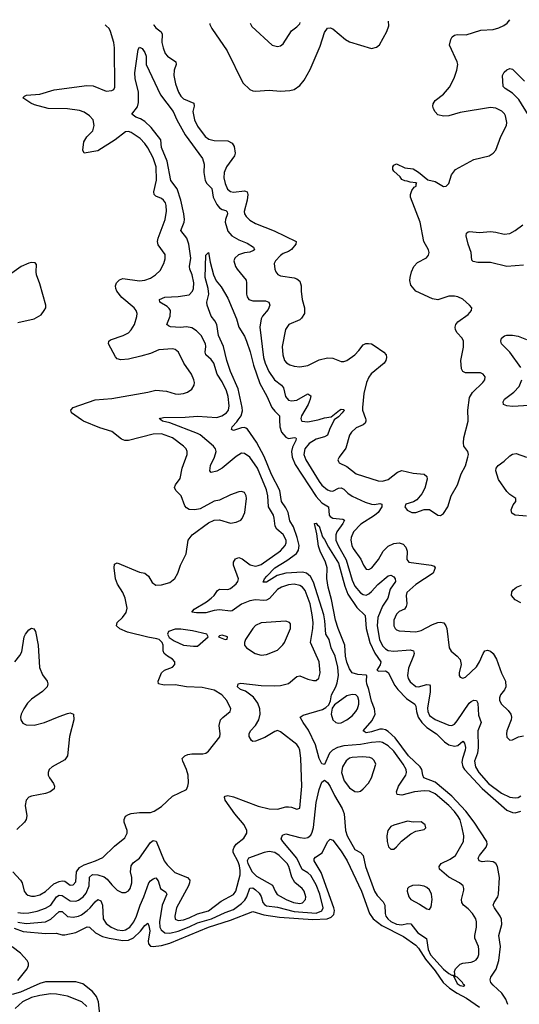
# Model space of a CAD drawing. Header units: inches. Extents: x 1771504 to 1971212, y 471788 to 643615.
# Tile 444 of 587: x 1835224 to 1838839, y 635773 to 642894. Entities that reach past the tile are written whole.
import ezdxf

# ---------------------------------------------------------------- set-up
doc = ezdxf.new("R2010")
doc.units = ezdxf.units.IN
doc.header["$MEASUREMENT"] = 0
doc.layers.add('B8633', color=7, linetype='Continuous')
doc.layers.add('B8634', color=7, linetype='Continuous')

msp = doc.modelspace()

# ---------------------------------------------------------------- linework, layer by layer
at = {"layer": 'B8633', "color": 5}
msp.add_line((1837500.3, 640000, 360), (1837500.1, 639999.9, 360), dxfattribs=at)
for points, elevation in [([(1835175, 636730), (1835230.8, 636670.8), (1835241.2, 636650), (1835257.2, 636590), (1835270, 636571.7), (1835282.6, 636562.6), (1835310, 636554.7), (1835330, 636554.3), (1835370, 636565.5), (1835410, 636587.4), (1835470, 636643.6), (1835510, 636661.6), (1835530, 636665.1), (1835550, 636662), (1835590, 636634.7), (1835610, 636636.1), (1835630, 636658), (1835634.5, 636730), (1835657.7, 636762.3), (1835690, 636781.2), (1835772.8, 636810), (1835824.5, 636835.5), (1835910, 636916.2), (1835983.9, 636976.1), (1836001.5, 637010), (1836000.9, 637030), (1835980.8, 637090), (1835980.6, 637110), (1835990, 637132.6), (1836010, 637146.5), (1836030, 637152.4), (1836090, 637159.2), (1836170, 637160.9), (1836197.6, 637170), (1836250, 637202.8), (1836330, 637277.4), (1836430, 637326), (1836440.9, 637350), (1836444.5, 637375.5), (1836442.6, 637430), (1836431.9, 637470), (1836404, 637530), (1836400.7, 637550), (1836418, 637570), (1836441.2, 637578.8), (1836470, 637583.6), (1836550, 637583.6), (1836570.9, 637589.1), (1836590, 637603), (1836672, 637708), (1836674.5, 637730), (1836667.1, 637790), (1836678, 637830), (1836692.8, 637847.2), (1836747.6, 637890), (1836752.8, 637910), (1836723.1, 637970), (1836687.3, 638010), (1836630, 638045.3), (1836543.9, 638063.9), (1836430, 638069), (1836350, 638082.2), (1836270, 638081.1), (1836229.2, 638090), (1836227, 638110), (1836250, 638170.7), (1836271.2, 638188.8), (1836330, 638210.6), (1836347, 638230), (1836347, 638250), (1836330, 638269.4), (1836293.2, 638290), (1836269.5, 638310), (1836262, 638330), (1836262, 638370), (1836256, 638390), (1836233.2, 638410), (1836216.4, 638416.4), (1836150, 638427.2), (1836003.3, 638463.3), (1835947.6, 638487.6), (1835924.5, 638510), (1835930, 638534.8), (1835966.6, 638570), (1835994.7, 638605.3), (1836002.4, 638637.6), (1835987.3, 638710), (1835969.7, 638750), (1835931.7, 638811.7), (1835916.4, 638850), (1835907.3, 638930), (1835910, 638956), (1835930, 638966), (1836090, 638898.3), (1836130, 638892), (1836155.8, 638870), (1836182.6, 638822.6), (1836210, 638805.3), (1836250, 638806), (1836310, 638824.2), (1836346.8, 638853.2), (1836368.4, 638890), (1836387.6, 638950), (1836428.5, 639030), (1836442.7, 639130), (1836470.7, 639169.3), (1836590, 639255.8), (1836630, 639274), (1836670, 639275.8), (1836750, 639253.4), (1836790, 639258.9), (1836824.6, 639275.4), (1836833.9, 639286.1), (1836852.3, 639330), (1836865.4, 639430), (1836863, 639450), (1836850, 639474), (1836830, 639481.6), (1836810, 639478.7), (1836750, 639457.4), (1836670, 639418.7), (1836630, 639411.2), (1836530, 639356.4), (1836490, 639349.8), (1836450, 639352.1), (1836430, 639364), (1836418.8, 639378.8), (1836391.3, 639451.3), (1836352.6, 639490), (1836344.2, 639510), (1836350.9, 639530), (1836384.8, 639575.2), (1836399.4, 639650), (1836435.3, 639750), (1836435.6, 639770), (1836428.4, 639790), (1836408.4, 639810), (1836329.3, 639869.3), (1836250, 639899), (1836190, 639896.2), (1836010.1, 639849.9), (1835985.1, 639850), (1835960.8, 639860.8), (1835890, 639914.5), (1835803.2, 639943.2), (1835684.4, 639990), (1835670, 640000)], 380), ([(1835210, 636436.6), (1835250, 636430.6), (1835290, 636433.5), (1835350, 636446.5), (1835410, 636467.7), (1835450, 636488.7), (1835489.7, 636550.3), (1835510, 636562.2), (1835530, 636558.8), (1835590, 636520.9), (1835630, 636518.1), (1835650, 636524.8), (1835684.3, 636550), (1835703.8, 636576.2), (1835725.4, 636630), (1835728.4, 636691.6), (1835750, 636710.6), (1835790, 636709.6), (1835834.7, 636694.7), (1835857.2, 636677.2), (1835890, 636636.9), (1835930, 636598.3), (1835961.8, 636581.8), (1835990, 636582), (1836010, 636593.7), (1836023.1, 636610), (1836036.2, 636650), (1836035.2, 636690), (1836026.6, 636730), (1836030, 636774.4), (1836045.2, 636794.8), (1836091.1, 636828.9), (1836170, 636942.8), (1836190, 636957.3), (1836211.7, 636951.7), (1836269.5, 636810), (1836290, 636780.7), (1836346.3, 636726.3), (1836437, 636690), (1836453.8, 636670), (1836452.7, 636650), (1836445.4, 636630), (1836358.8, 636470), (1836345.5, 636410), (1836349.5, 636389.5), (1836370, 636379.8), (1836410, 636383.7), (1836450, 636397), (1836510, 636427.4), (1836590, 636447.7), (1836681.5, 636518.5), (1836770, 636567.2), (1836788.3, 636590), (1836819.2, 636710), (1836820.3, 636740.3), (1836814.8, 636774.8), (1836804.1, 636804.1), (1836769.7, 636870), (1836769.6, 636890), (1836775.6, 636910), (1836789.6, 636930), (1836845.6, 636974.4), (1836867.7, 637010), (1836867.1, 637030), (1836847.6, 637070), (1836780.7, 637150), (1836709.8, 637250), (1836706, 637270), (1836710, 637277.3), (1836730, 637282), (1836770, 637273.6), (1836950, 637205.8), (1837030, 637187.6), (1837090, 637184.5), (1837150, 637201.2), (1837170, 637202), (1837190, 637198.9), (1837230, 637183), (1837250, 637191), (1837265.9, 637350), (1837257.7, 637550), (1837250.4, 637610), (1837243.7, 637630), (1837230, 637652.1), (1837110, 637743.6), (1837090, 637753), (1837070, 637746.6), (1836996.8, 637703.2), (1836930, 637674.7), (1836910, 637673.3), (1836900.8, 637680.8), (1836884.8, 637710), (1836884, 637730), (1836895.1, 637750), (1836930.5, 637789.5), (1836953.5, 637830), (1836964.8, 637870), (1836962.5, 637910), (1836947.9, 637950), (1836915.2, 637995.2), (1836856.9, 638036.9), (1836822.4, 638050), (1836799.7, 638070), (1836803.7, 638090), (1836825.1, 638094.9), (1836970, 638079), (1837070, 638075.5), (1837110, 638079.1), (1837170, 638093.4), (1837230, 638144.4), (1837250, 638148.4), (1837310, 638123.1), (1837350, 638114.4), (1837370, 638115.5), (1837388.1, 638131.9), (1837398.3, 638170), (1837390, 638249), (1837327.3, 638390), (1837346.1, 638490), (1837346.9, 638533.1), (1837340.9, 638590), (1837325.3, 638670), (1837290, 638765.1), (1837270, 638790.7), (1837250, 638801.4), (1837210, 638810.5), (1837170, 638807.6), (1837118.7, 638790), (1837090, 638773.6), (1837031.4, 638708.6), (1837010, 638695.4), (1836990, 638692.9), (1836930, 638698.2), (1836890, 638691.8), (1836830, 638667.7), (1836762.1, 638617.9), (1836750, 638615.5), (1836670, 638625.8), (1836630, 638621.3), (1836570, 638603.8), (1836503.7, 638603.7), (1836469.2, 638610), (1836487, 638630), (1836576.3, 638683.7), (1836610.4, 638709.6), (1836631.9, 638730), (1836654.1, 638765.9), (1836670, 638774.3), (1836730, 638772.9), (1836750, 638780.6), (1836790, 638815), (1836801.3, 638830), (1836807.6, 638850), (1836770.7, 638950), (1836769.8, 638970.2), (1836785, 638995), (1836810, 639003.9), (1836834, 638994), (1836891.9, 638951.9), (1836930, 638942.6), (1836950, 638945.3), (1836970, 638953.4), (1837110, 639051.6), (1837144.1, 639090), (1837151.8, 639110), (1837151.6, 639130), (1837129.8, 639170), (1837084.1, 639210), (1837071.4, 639230), (1837065.8, 639290), (1837059.8, 639310), (1837025.4, 639370), (1837020.5, 639450), (1837010, 639494.3), (1836944.1, 639650), (1836890, 639729.7), (1836850, 639756.9), (1836830, 639758.9), (1836790, 639734.5), (1836690, 639649.8), (1836650, 639627.7), (1836610, 639619.5), (1836600.7, 639630), (1836603.8, 639670), (1836632.8, 639730), (1836644.4, 639770), (1836641.6, 639790), (1836627.2, 639810), (1836530.5, 639890.5), (1836510, 639901.1), (1836310, 639979.4), (1836258, 639990), (1836245.6, 640000)], 360), ([(1835210, 636367.4), (1835270, 636357), (1835410, 636369.1), (1835450, 636388.6), (1835510, 636443.2), (1835530, 636443.5), (1835570, 636407.7), (1835610, 636403.4), (1835650, 636411.1), (1835670, 636420.1), (1835711.6, 636450), (1835733.8, 636470), (1835770, 636514.8), (1835790, 636531.1), (1835810, 636520.2), (1835816.2, 636510), (1835822.6, 636490), (1835827.3, 636390), (1835850, 636356.3), (1835885.4, 636330), (1835930, 636311.5), (1835970, 636307.5), (1835990, 636311.2), (1836020.2, 636330), (1836050.3, 636370), (1836070, 636410.2), (1836094.5, 636490), (1836121.8, 636550), (1836157.7, 636650), (1836170, 636666.4), (1836190, 636680.7), (1836210, 636686.3), (1836226.1, 636666.1), (1836243.3, 636610), (1836282.5, 636582.5), (1836287.8, 636570), (1836255.5, 636490), (1836234.4, 636370), (1836237.9, 636330), (1836246.7, 636310), (1836274.4, 636290), (1836310, 636287.4), (1836370, 636302.6), (1836450, 636333.2), (1836510, 636362), (1836611.2, 636390), (1836710, 636437.5), (1836770, 636458.8), (1836830, 636502.7), (1836853.6, 636526.4), (1836867, 636550), (1836890, 636612.8), (1836910, 636613.8), (1836930, 636601.7), (1836956.3, 636576.3), (1836971.6, 636551.6), (1836983.4, 636510), (1836994.9, 636494.9), (1837010, 636485.1), (1837090, 636474.6), (1837210, 636442.8), (1837370, 636431.7), (1837411.2, 636448.8), (1837419.6, 636470), (1837396.9, 636570), (1837370, 636637.5), (1837330, 636704.9), (1837310, 636722.5), (1837267.7, 636747.7), (1837229.1, 636830), (1837127.8, 636950), (1837117.1, 636970), (1837124.5, 636995.5), (1837150, 637006), (1837250, 636978.5), (1837286.7, 636973.3), (1837310, 636979.1), (1837330, 636995.2), (1837341.3, 637018.7), (1837348.8, 637051.2), (1837368.6, 637231.4), (1837390, 637327.3), (1837410, 637378.8), (1837430, 637394), (1837450, 637376.4), (1837470, 637347.4), (1837502.3, 637282.3), (1837557.4, 637190), (1837571.3, 637150), (1837582.4, 637030), (1837593.8, 636990), (1837650, 636892.8), (1837690.1, 636870.1), (1837709.6, 636849.6), (1837725, 636770), (1837791.3, 636591.3), (1837810, 636558.4), (1837852.9, 636512.9), (1837865, 636490), (1837867.8, 636430), (1837873.6, 636410), (1837887.8, 636390), (1837910, 636371.2), (1837950, 636353.1), (1837990, 636348.3), (1838030, 636356.6), (1838054.7, 636354.7), (1838105.1, 636290), (1838167.6, 636247.6), (1838180.5, 636170), (1838197.3, 636130), (1838290, 636026.1), (1838330, 635995.8), (1838350, 635984.4), (1838363.6, 635983.6), (1838362, 635978), (1838390, 635923.6), (1838412.3, 635907.7), (1838435.9, 635904.1), (1838444, 635910), (1838434.7, 635914.7), (1838427, 635930), (1838390, 635969.4), (1838374.8, 635974.8), (1838371.1, 636010), (1838377.7, 636030), (1838410, 636062), (1838430, 636070.2), (1838490, 636077.5), (1838510, 636084.5), (1838526.1, 636093.9), (1838539.3, 636110), (1838546.8, 636133.2), (1838547.4, 636170), (1838543.4, 636190), (1838518.4, 636250), (1838516.2, 636270), (1838529.8, 636330), (1838529.8, 636370), (1838524.8, 636390), (1838500.7, 636430), (1838470, 636463.5), (1838436.4, 636490), (1838424.2, 636510), (1838420.9, 636530), (1838438, 636598), (1838438.7, 636610), (1838431.8, 636630), (1838407.3, 636650), (1838330, 636691.5), (1838262.3, 636750), (1838258.3, 636770), (1838274.7, 636790), (1838338.6, 636821.4), (1838378.5, 636850), (1838436.4, 636950), (1838438.8, 636990), (1838426.5, 637050), (1838410, 637106.6), (1838397.9, 637130), (1838370, 637166.6), (1838328.2, 637210), (1838230, 637293.7), (1838190, 637313.9), (1838150, 637316.2), (1838080.7, 637310), (1837990, 637284.5), (1837956.2, 637290), (1837950.9, 637310), (1837963.9, 637350), (1838018.8, 637430), (1838023, 637450), (1838020.5, 637470), (1837999, 637510), (1837930, 637604.5), (1837890, 637642.6), (1837850, 637666.6), (1837830, 637670.4), (1837770, 637666.7), (1837690, 637652), (1837570, 637642), (1837524, 637630), (1837488.4, 637611.6), (1837466, 637590), (1837430, 637506.6), (1837410, 637511.3), (1837390.6, 637550.6), (1837364.4, 637650), (1837314.3, 637754.3), (1837274, 637810), (1837252.7, 637850), (1837275.6, 637864.4), (1837414.2, 637905.9), (1837440.1, 637919.9), (1837460.8, 637939.2), (1837473.2, 637966.8), (1837480.3, 638010), (1837511.4, 638068.6), (1837522, 638098), (1837530.3, 638150), (1837526.2, 638210), (1837507, 638290), (1837477.5, 638350), (1837463.4, 638410), (1837439.3, 638450), (1837433, 638547), (1837423.7, 638590), (1837350, 638824.8), (1837327.3, 638867.3), (1837300.2, 638890), (1837270, 638898.2), (1837149.7, 638890.3), (1837085.9, 638874.1), (1837010, 638824.9), (1836986.7, 638826.7), (1836996.1, 638850), (1837011.7, 638870), (1837069.3, 638930), (1837157.4, 638982.6), (1837225.7, 639034.3), (1837241.8, 639058.2), (1837246.5, 639090), (1837231.5, 639150), (1837205.2, 639225.2), (1837179.4, 639270), (1837165.7, 639330), (1837150, 639363.9), (1837118.9, 639410), (1837106.5, 639490), (1837045.4, 639605.4), (1836993.7, 639733.7), (1836938, 639838), (1836871.8, 639931.8), (1836859.9, 639939.9), (1836850, 639944.9), (1836830, 639942.3), (1836770, 639922.8), (1836755.6, 639930), (1836762.4, 639950), (1836795.2, 639984.8), (1836805.3, 640000)], 340), ([(1837104.8, 640000), (1837105.2, 639950), (1837117.9, 639910), (1837150, 639873.5), (1837170, 639865.4), (1837211.5, 639871.5), (1837221, 639870), (1837224.5, 639864.5), (1837222.3, 639850), (1837197.7, 639802.3), (1837191.2, 639770), (1837196.6, 639730), (1837217.9, 639677.9), (1837370, 639444.8), (1837410, 639400.1), (1837458.6, 639370), (1837463, 639310), (1837470, 639300.6), (1837490, 639289.1), (1837562.4, 639282.4), (1837573.9, 639273.9), (1837562.8, 639250), (1837519.6, 639190), (1837511.3, 639168.7), (1837512.1, 639130), (1837527.6, 639090), (1837586.6, 638986.6), (1837630, 638840.7), (1837650, 638796.3), (1837690, 638748.8), (1837710, 638735.9), (1837730, 638733), (1837750, 638740.9), (1837770, 638757.7), (1837816.4, 638810), (1837890, 638871.6), (1837910, 638876.9), (1837930, 638865.3), (1837940.6, 638850), (1837942.7, 638830), (1837905.2, 638774.8), (1837887.8, 638710), (1837848.2, 638651.8), (1837815.7, 638570), (1837810.1, 638510), (1837826.3, 638410), (1837850, 638364.2), (1837870, 638343.9), (1837890, 638332.5), (1837930, 638327.5), (1838050, 638337.6), (1838074, 638330), (1838077.3, 638310), (1838072.7, 638292.8), (1838036.9, 638203.1), (1838031, 638150), (1838035.4, 638130), (1838050, 638104), (1838090, 638071.4), (1838110, 638069.3), (1838170, 638086.7), (1838190, 638082.4), (1838194.9, 638074.9), (1838193.3, 638033.3), (1838174.1, 637914.1), (1838176.8, 637890), (1838190, 637862.6), (1838230, 637831.7), (1838330, 637791.1), (1838350, 637789.2), (1838370, 637798.6), (1838390, 637822.8), (1838476.2, 637950), (1838490, 637963.2), (1838510, 637972.8), (1838530, 637968.9), (1838538.8, 637950), (1838544, 637863.9), (1838563.6, 637810), (1838539.5, 637750), (1838542.1, 637630), (1838535.8, 637590), (1838515.3, 637530), (1838521.5, 637490), (1838545.6, 637450), (1838615.7, 637370), (1838710, 637298.9), (1838770, 637270.1), (1838810, 637265.6), (1838830, 637268.7), (1838850, 637281.2)], 340), ([(1837261.6, 640000), (1837266, 639990), (1837310, 639985), (1837380.6, 640000)], 360), ([(1837500.1, 639999.9), (1837465, 639930), (1837451.2, 639888.8), (1837430, 639877.8), (1837370, 639860.2), (1837317.7, 639830), (1837286.6, 639790), (1837280.4, 639750), (1837294.4, 639710), (1837390, 639554), (1837410, 639527), (1837450, 639494.6), (1837470, 639486), (1837490, 639485), (1837530, 639505.4), (1837550, 639508.4), (1837570, 639497.8), (1837597.2, 639470), (1837630, 639447.5), (1837724.9, 639404.9), (1837770, 639390.1), (1837792.1, 639387.9), (1837830, 639394.4), (1837844, 639390), (1837844.4, 639370), (1837819, 639330), (1837792.2, 639307.8), (1837693.4, 639246.6), (1837639.8, 639190), (1837622, 639150), (1837619.8, 639130), (1837626.4, 639090), (1837635.9, 639070), (1837693.3, 638993.4), (1837711.4, 638950), (1837730, 638921.1), (1837750, 638918.3), (1837771, 638930), (1837820.3, 638990), (1837854.8, 639050), (1837890, 639085.2), (1837930, 639105.8), (1837970, 639111.1), (1837999.8, 639099.8), (1838019.2, 639079.2), (1838027.7, 639050), (1838026, 638990), (1838039.1, 638970), (1838202, 638950), (1838222, 638942), (1838230.5, 638930.5), (1838215.5, 638890), (1838090.2, 638810), (1838025.6, 638750), (1838019.3, 638730), (1838026.2, 638670), (1838021.3, 638650), (1838008.5, 638631.5), (1837970, 638612.8), (1837950, 638593.7), (1837931.1, 638550), (1837930.2, 638510.2), (1837941.7, 638490), (1837950, 638481.7), (1837970, 638474), (1838090, 638467.8), (1838130, 638476.3), (1838210, 638519.2), (1838250, 638534.8), (1838270, 638537.2), (1838291.9, 638531.9), (1838307.6, 638510), (1838315.2, 638490), (1838332.4, 638350), (1838346.6, 638326.6), (1838390.4, 638290), (1838410, 638266), (1838417.4, 638230), (1838403.7, 638170), (1838404.4, 638150), (1838410, 638138.8), (1838430, 638130.5), (1838450, 638139.5), (1838530, 638214), (1838551.5, 638248.5), (1838577.2, 638310), (1838590, 638328.8), (1838610, 638334.7), (1838630, 638326.7), (1838649.2, 638310), (1838673.1, 638270), (1838710, 638167.7), (1838739.5, 638110), (1838740.9, 638070), (1838732, 638048), (1838703.1, 638010), (1838697, 637990), (1838697, 637970), (1838710, 637943), (1838758.5, 637898.5), (1838777.4, 637870), (1838782.3, 637850), (1838779.6, 637830), (1838748.9, 637750), (1838746.7, 637730), (1838750, 637704.7), (1838770, 637684), (1838790, 637685.5), (1838832.6, 637707.4), (1838870, 637715.5)], 360), ([(1837727.6, 640000), (1837728.9, 639990), (1837723.4, 639976.6), (1837710, 639964.1), (1837658.1, 639941.9), (1837624.4, 639910), (1837611, 639889), (1837584.2, 639795.8), (1837535.5, 639730), (1837524.9, 639710), (1837530, 639698), (1837534.8, 639690), (1837590, 639663.6), (1837658.4, 639610), (1837818, 639558), (1837850, 639557.4), (1837890, 639569.4), (1837958.8, 639621.2), (1837990, 639632.4), (1838070, 639614.8), (1838150, 639606), (1838170.2, 639590.2), (1838172.7, 639570), (1838155.1, 639504.9), (1838134.8, 639465.2), (1838098.8, 639421.2), (1838073, 639407), (1838018.8, 639390), (1838010.8, 639370), (1838026.7, 639346.7), (1838062, 639330), (1838090, 639328.9), (1838150, 639350.4), (1838190, 639352.2), (1838250, 639310.6), (1838270, 639307.7), (1838290, 639322.8), (1838322, 639370), (1838347, 639450), (1838391.1, 639528.9), (1838419.6, 639610), (1838450, 639667.3), (1838467.8, 639730), (1838471.4, 639750), (1838466.4, 639770), (1838438.8, 639810), (1838434.2, 639834.2), (1838438.5, 639870), (1838469.3, 639990), (1838469, 640000)], 380), ([(1838890, 639302.7), (1838809.8, 639309.8), (1838785.3, 639325.3), (1838779.7, 639350), (1838795.4, 639384.6), (1838815.1, 639410), (1838813.2, 639430), (1838770, 639459.6), (1838750, 639481.6), (1838689.1, 639569.1), (1838668.5, 639630), (1838671.6, 639650), (1838686.6, 639670), (1838730, 639701.6), (1838770, 639739.3), (1838790, 639750.6), (1838816.7, 639756.7), (1838890, 639730.7)], 360), ([(1838757.2, 635770), (1838740.5, 635810), (1838712.8, 635852.8), (1838649.8, 635910), (1838634, 635930), (1838627.1, 635950), (1838632.4, 635970), (1838672.6, 636027.4), (1838691.2, 636090), (1838702, 636190), (1838691.2, 636270), (1838712.8, 636350), (1838710, 636389.2), (1838701.8, 636410), (1838659.4, 636470), (1838650.7, 636490), (1838656.5, 636510), (1838683.4, 636550), (1838688.1, 636570), (1838695.4, 636690), (1838680.4, 636770), (1838670, 636791.3), (1838650, 636803.8), (1838610, 636808.3), (1838570, 636804), (1838548.4, 636810), (1838542.3, 636830), (1838552.1, 636850), (1838599.9, 636910), (1838606.7, 636930), (1838604.4, 636950), (1838512.5, 637090), (1838452.8, 637170), (1838350, 637276.9), (1838230, 637380.3), (1838148.9, 637410), (1838140.2, 637430), (1838133.2, 637470), (1838122.5, 637490), (1838036.6, 637570), (1837940.7, 637700.7), (1837890, 637745.9), (1837870, 637758.3), (1837850, 637763.6), (1837830, 637762.5), (1837770, 637742.4), (1837730, 637736.9), (1837709.8, 637749.8), (1837773.6, 637826.4), (1837795.3, 637870), (1837791.4, 637910), (1837770, 637966), (1837750.7, 638050), (1837736.5, 638090), (1837732.8, 638110), (1837736.8, 638150), (1837730, 638154), (1837670, 638158.3), (1837629.9, 638169.9), (1837610, 638198.3), (1837590, 638247.1), (1837581.9, 638290), (1837575.8, 638370), (1837528.7, 638490), (1837510, 638551.6), (1837479.4, 638699.4), (1837455.1, 638790), (1837446.7, 638853.3), (1837449.3, 638930.7), (1837436.9, 638970), (1837398.3, 639050), (1837386.1, 639086.1), (1837374.5, 639174.5), (1837358, 639250), (1837370, 639253.4), (1837378.5, 639238.5), (1837390, 639230.6), (1837413.8, 639153.8), (1837430, 639133.7), (1837458.2, 639078.2), (1837530, 638963.2), (1837576.6, 638796.6), (1837599.5, 638739.5), (1837663.2, 638643.2), (1837724, 638584), (1837731.9, 638490), (1837756.4, 638390), (1837792.5, 638312.5), (1837836.3, 638250), (1837832.7, 638227.3), (1837808.4, 638188.4), (1837823.2, 638183.2), (1837870, 638183.5), (1837890, 638171.9), (1837939, 638079), (1837960.6, 638050), (1838024, 637984), (1838083.3, 637943.3), (1838090.1, 637930.1), (1838095.8, 637890), (1838108.2, 637850), (1838133.2, 637810), (1838170, 637775.7), (1838240.1, 637730), (1838296.8, 637670), (1838330, 637649.3), (1838370, 637639.6), (1838394.4, 637645.6), (1838430, 637674.9), (1838433.2, 637673.2), (1838441.4, 637661.4), (1838450.1, 637630), (1838448.4, 637610), (1838427.2, 637550), (1838423.5, 637523.5), (1838431, 637490), (1838443.1, 637470), (1838570, 637333.6), (1838750, 637176.8), (1838790, 637159.1), (1838810, 637158.3), (1838850, 637169.2)], 320), ([(1838850, 638676.4), (1838810, 638698.7), (1838783.6, 638730), (1838785.1, 638754.9), (1838794.5, 638770), (1838818, 638790), (1838856.2, 638803.8)], 360), ([(1835189.8, 638250.2), (1835225.6, 638294.4), (1835239, 638321), (1835256.8, 638430), (1835265.3, 638450), (1835290, 638481.1), (1835310, 638492.2), (1835327.2, 638487.2), (1835338.3, 638470), (1835358.4, 638370), (1835367.7, 638207.7), (1835390, 638154.9), (1835422.3, 638110), (1835427.4, 638090), (1835421.7, 638070), (1835390, 638035.8), (1835310, 637980.3), (1835279.7, 637950), (1835253, 637910), (1835233.8, 637870), (1835229.2, 637850), (1835232, 637830), (1835246.2, 637806.2), (1835270, 637794), (1835328.3, 637791.7), (1835404, 637810), (1835510, 637855.3), (1835570, 637875.8), (1835590, 637880.5), (1835614, 637870), (1835614.9, 637830), (1835583.5, 637710), (1835570.8, 637569.2), (1835550, 637542), (1835459.5, 637490), (1835438, 637470), (1835428.9, 637450), (1835430.3, 637430), (1835439, 637410), (1835467.9, 637370), (1835476.5, 637350), (1835472.9, 637330), (1835444.4, 637310), (1835410, 637297.5), (1835310, 637278.9), (1835290.2, 637269.8), (1835271.6, 637250), (1835263.5, 637210), (1835275.5, 637135.5), (1835270.8, 637110), (1835258.7, 637090), (1835203.9, 637036.1)], 380), ([(1835182.7, 636322.7), (1835250, 636298.7), (1835410, 636284.9), (1835488.1, 636288.1), (1835530, 636275.1), (1835550, 636276.1), (1835630, 636292.9), (1835712.8, 636332.8), (1835730, 636331.3), (1835772.8, 636290), (1835823.7, 636263.7), (1835870.9, 636250.9), (1835970, 636233.8), (1836010, 636236.5), (1836046.7, 636253.3), (1836099.2, 636300.8), (1836130, 636342.4), (1836150, 636358.7), (1836159, 636339), (1836164.7, 636304.7), (1836154.4, 636230), (1836155.9, 636210), (1836170, 636193.6), (1836190.1, 636190.1), (1836250, 636197.8), (1836310, 636215), (1836590, 636330.4), (1836750, 636382.1), (1836910, 636443.2), (1836990, 636419.2), (1837104, 636404), (1837345.1, 636385.1), (1837449.2, 636390.8), (1837477.5, 636402.5), (1837496.7, 636423.3), (1837501.7, 636450), (1837497.7, 636470), (1837404.9, 636724.9), (1837355.6, 636810), (1837355.8, 636824.2), (1837364.4, 636835.6), (1837412.8, 636867.2), (1837450, 636947.7), (1837470, 636968), (1837490, 636959.5), (1837550, 636880.2), (1837593.6, 636810), (1837697.1, 636590), (1837755.4, 636430), (1837781.5, 636390), (1837843.3, 636343.3), (1838001.9, 636261.9), (1838090, 636201), (1838110, 636178.3), (1838159.2, 636099.2), (1838230, 636015.3), (1838288, 635930), (1838333.7, 635890), (1838390, 635852), (1838456.5, 635816.5), (1838550, 635750.8)], 320), ([(1835210, 635944), (1835277.2, 636030), (1835286.7, 636053.3), (1835286.5, 636070), (1835277.4, 636090), (1835230, 636142.6), (1835170, 636187.4)], 320), ([(1835808.1, 635651.9), (1835794.6, 635790), (1835780.1, 635830), (1835750, 635864.9), (1835680.1, 635920.1), (1835630, 635935.5), (1835410, 635934.7), (1835370, 635923.9), (1835230, 635860.9), (1835170, 635844.5)], 320), ([(1835710, 635756.8), (1835673.1, 635790), (1835570, 635832.4), (1835490, 635847), (1835450, 635847.2), (1835370, 635837.1), (1835310, 635820.7), (1835243, 635790), (1835190, 635742)], 340)]:
    msp.add_lwpolyline(points, dxfattribs=dict(at, elevation=elevation))
for points, elevation in [([(1837150, 638542.9), (1836970, 638532), (1836930, 638513.3), (1836910.3, 638490), (1836858.8, 638410), (1836851.3, 638390), (1836851.3, 638370), (1836864.7, 638350), (1836926.8, 638310), (1836970, 638298.3), (1837010, 638301.7), (1837090, 638334), (1837127.7, 638372.3), (1837139.7, 638390), (1837184.5, 638490), (1837184.1, 638524.1), (1837175.1, 638535.1)], 380), ([(1836390, 638485.5), (1836350, 638484.8), (1836300.5, 638470), (1836294.4, 638450), (1836305.5, 638425.5), (1836341.1, 638401.1), (1836410, 638370.3), (1836482, 638362), (1836510, 638363.8), (1836588, 638430), (1836578, 638450), (1836474.9, 638474.9)], 380), ([(1836690, 638442), (1836670, 638438), (1836662, 638430), (1836710, 638412), (1836726, 638414), (1836728, 638430)], 380), ([(1837630, 638014.3), (1837590, 638003.4), (1837502.5, 637937.5), (1837485.5, 637914.5), (1837477.6, 637870), (1837490.3, 637830), (1837511.3, 637811.3), (1837530, 637806.4), (1837550, 637808.5), (1837590, 637830.2), (1837630, 637859.6), (1837657.3, 637890), (1837668.6, 637910), (1837677.5, 637942.5), (1837677.8, 637970), (1837670, 637997.4), (1837655.1, 638010)], 340), ([(1837703.3, 637563.3), (1837630, 637558.5), (1837610, 637552), (1837586.1, 637533.9), (1837560.1, 637490), (1837552.4, 637450), (1837572.2, 637390), (1837610, 637337.7), (1837650, 637311.7), (1837670, 637308.4), (1837690, 637314.4), (1837710, 637330.4), (1837749, 637371), (1837769.8, 637410), (1837801.3, 637510), (1837790, 637536.2), (1837774.5, 637550), (1837757.2, 637557.2)], 360), ([(1838030, 637097), (1837930, 637069.3), (1837910, 637058), (1837888.2, 637030), (1837881.3, 636990), (1837882, 636950), (1837892.5, 636912.5), (1837910, 636894.8), (1837930, 636894.8), (1837950, 636910.7), (1837986.9, 636953.1), (1838054.7, 637005.3), (1838090, 637024.9), (1838150, 637038), (1838162, 637050), (1838159, 637070), (1838130, 637092.3), (1838070.9, 637089.1)], 360), ([(1837030, 636878.1), (1836992.7, 636870), (1836880.4, 636830), (1836870.3, 636810), (1836874.4, 636790), (1836905.8, 636730), (1836938.6, 636698.6), (1837053.6, 636633.6), (1837072.7, 636590), (1837087.9, 636567.9), (1837151.6, 636530), (1837205.3, 636510), (1837250, 636502.2), (1837270, 636506.7), (1837292.3, 636530), (1837294.9, 636550), (1837282.9, 636590), (1837268.5, 636610), (1837214.2, 636654.2), (1837193.3, 636693.3), (1837171.3, 636770), (1837160.5, 636790), (1837100.7, 636850), (1837070, 636870.5)], 360), ([(1838110, 636634), (1838067.4, 636632.6), (1838039.9, 636620.1), (1838030.7, 636610), (1838028, 636590), (1838039.3, 636550), (1838053.4, 636530), (1838117.1, 636497.1), (1838170, 636462), (1838190, 636458.8), (1838202.5, 636477.5), (1838208.2, 636530), (1838204, 636570), (1838190, 636599.5), (1838170, 636616.9), (1838150, 636626)], 360)]:
    msp.add_lwpolyline(points, close=True, dxfattribs=dict(at, elevation=elevation))
at = {"layer": 'B8634', "color": 5}
msp.add_line((1837500.3, 640000, 360), (1837500.1, 639999.9, 360), dxfattribs=at)
for points, elevation in [([(1838469, 640000), (1838467.3, 640070), (1838478.1, 640161.9), (1838501.5, 640198.5), (1838575.1, 640270), (1838589.3, 640290), (1838592, 640310), (1838577.2, 640330), (1838559.1, 640339.1), (1838450, 640341), (1838430, 640349.7), (1838419.8, 640370), (1838415.1, 640430), (1838435.5, 640524.5), (1838434.5, 640570), (1838426.3, 640590), (1838388.3, 640630), (1838377.7, 640650), (1838374.8, 640670), (1838380.4, 640690), (1838394.7, 640710), (1838470, 640762.4), (1838492, 640790), (1838495.1, 640810), (1838479.5, 640830), (1838430, 640871.9), (1838394, 640890), (1838370, 640895.7), (1838330, 640894), (1838250, 640868.5), (1838210, 640874.7), (1838089.8, 640929.8), (1838055.1, 640975.1), (1838047.5, 641007.5), (1838049.6, 641030), (1838058.7, 641070), (1838075.6, 641110), (1838102.5, 641137.5), (1838167.6, 641172.4), (1838182.7, 641190), (1838186.6, 641210), (1838182, 641230), (1838147.8, 641290), (1838122.3, 641430), (1838052.9, 641610), (1838052.4, 641630), (1838062, 641658), (1838077.5, 641682.5), (1838092.3, 641690), (1838093.6, 641706.4), (1838098, 641710), (1838090, 641715.3), (1838050, 641718), (1838027.3, 641727.3), (1838010, 641728), (1837990, 641738), (1837977.2, 641757.2), (1837930, 641798), (1837924, 641810), (1837924, 641830), (1837930, 641842), (1837950, 641851.3), (1838010, 641822), (1838070, 641814.8), (1838110, 641791), (1838176.7, 641736.7), (1838230, 641724.6), (1838290, 641688.7), (1838309.5, 641690.5), (1838329.6, 641710.4), (1838347.6, 641772.4), (1838377.2, 641810), (1838510, 641882), (1838620.9, 641910), (1838650.6, 641929.4), (1838668.2, 641950), (1838706.2, 642050), (1838746, 642130), (1838749.8, 642150), (1838739.6, 642199.6), (1838732.7, 642212.7), (1838712, 642232), (1838670, 642254.4), (1838630, 642259.8), (1838410, 642222.2), (1838330, 642198), (1838290, 642196), (1838250, 642206.9), (1838230, 642227.3), (1838218, 642250), (1838213.3, 642270), (1838215.1, 642284.9), (1838229.4, 642310), (1838290, 642356.4), (1838333, 642407), (1838368.7, 642471.3), (1838387.6, 642530), (1838394, 642570), (1838388.7, 642590), (1838335.1, 642710), (1838343.5, 642750), (1838354, 642770), (1838370, 642782), (1838390, 642787.4), (1838455.7, 642784.3), (1838561, 642819), (1838650, 642822.7), (1838690, 642834.3), (1838727.9, 642852.1), (1838751.6, 642870), (1838770.1, 642894.3)], 380), ([(1835670, 640000), (1835598, 640050), (1835593.6, 640070), (1835611, 640089), (1835770, 640144.3), (1835890, 640155.2), (1836150, 640199), (1836210, 640215.8), (1836287.1, 640207.1), (1836350, 640187.6), (1836370, 640185.3), (1836410, 640190.3), (1836439, 640201), (1836470, 640223), (1836485.6, 640250), (1836487.8, 640270), (1836484.2, 640290), (1836466.9, 640330), (1836410.9, 640410), (1836373.3, 640490), (1836350, 640508.4), (1836330, 640513.8), (1836230, 640505.8), (1836170, 640480.7), (1836100.3, 640459.7), (1836010, 640439.3), (1835955.2, 640435.2), (1835930, 640441.6), (1835916, 640456), (1835867.6, 640550), (1835869.6, 640570), (1835881.1, 640578.9), (1835972.7, 640610), (1836010, 640630.4), (1836029.8, 640650.2), (1836055.8, 640690), (1836072.3, 640747.7), (1836073.7, 640770), (1836066.9, 640790), (1836051, 640810), (1835963.9, 640883.9), (1835927.9, 640930), (1835918.7, 640950), (1835916, 640970), (1835923.5, 640990), (1835946.5, 641013.5), (1835970, 641022.7), (1836090, 641004.3), (1836130, 641009.3), (1836170, 641025.2), (1836206.3, 641050), (1836239.3, 641080.7), (1836266.3, 641130), (1836276.2, 641163.8), (1836276.3, 641196.3), (1836226.2, 641266.2), (1836220.8, 641290), (1836225.9, 641314.1), (1836277.7, 641450), (1836287, 641510), (1836283.7, 641550), (1836277.8, 641570), (1836264.8, 641590), (1836250, 641600.7), (1836210, 641616.8), (1836197.6, 641630), (1836195.4, 641650), (1836214.2, 641734.2), (1836210.4, 641830), (1836190, 641896), (1836150, 641967.7), (1836130, 641998), (1836095.4, 642035.4), (1836030, 642078.8), (1836010, 642086.2), (1835990, 642083.1), (1835915.8, 642024.2), (1835790, 641944.7), (1835689.8, 641929.8), (1835681.4, 641950), (1835688.4, 642010), (1835710, 642047.1), (1835752.4, 642090), (1835763.8, 642130), (1835754.6, 642170), (1835730, 642199.8), (1835690, 642226), (1835656.3, 642236.3), (1835570, 642249), (1835430, 642252.2), (1835330, 642278.2), (1835303.5, 642290), (1835246.6, 642330), (1835258, 642342), (1835272.7, 642347.3), (1835370, 642355.2), (1835473.9, 642386.1), (1835710, 642418), (1835755.8, 642415.8), (1835850, 642378), (1835890, 642381.7), (1835904.5, 642390), (1835913.4, 642406.6), (1835909.8, 642690.2), (1835904.6, 642730), (1835881.8, 642810), (1835871.8, 642830), (1835850, 642850.8), (1835842, 642856.1)], 380), ([(1836191.8, 642860.7), (1836194.8, 642854.8), (1836210, 642836.3), (1836247.5, 642807.5), (1836253.9, 642790), (1836252.7, 642730), (1836261.2, 642690), (1836277.5, 642650), (1836294.3, 642630), (1836353.8, 642590), (1836356.5, 642570), (1836341.8, 642530), (1836339.8, 642490), (1836350.9, 642430), (1836372.1, 642370), (1836390, 642340.7), (1836410, 642320.9), (1836484.9, 642290), (1836486.8, 642270), (1836476.6, 642230), (1836488.3, 642170), (1836510, 642123.2), (1836567.1, 642050), (1836591.3, 642031.3), (1836630, 642019.8), (1836730, 642017.7), (1836760.4, 642000.5), (1836776.7, 641976.7), (1836782.7, 641930), (1836778.5, 641910), (1836721.2, 641830), (1836702.9, 641790), (1836701.3, 641750), (1836710.8, 641710), (1836728.1, 641668.1), (1836750, 641651.1), (1836770, 641646.7), (1836850, 641656.3), (1836870.1, 641650.1), (1836873.9, 641630), (1836868.9, 641590), (1836847.3, 641507.3), (1836850.2, 641490), (1836862.2, 641470), (1836890, 641444.9), (1836930, 641421.2), (1837066.2, 641366.2), (1837223.8, 641290), (1837222.6, 641270), (1837190, 641231.1), (1837170, 641218.2), (1837130, 641203.1), (1837110, 641188.3), (1837074.9, 641150), (1837066.3, 641130), (1837070.3, 641090), (1837077.6, 641070), (1837091.6, 641051.6), (1837110, 641042.6), (1837210, 641027.1), (1837230, 641019.7), (1837250, 641002.3), (1837260.8, 640970), (1837260.4, 640930), (1837268.2, 640870), (1837285.3, 640810), (1837284.4, 640770), (1837264, 640736.1), (1837250, 640724), (1837172.2, 640690), (1837147.6, 640652.4), (1837122.6, 640530), (1837127.7, 640470), (1837140.8, 640430), (1837153.5, 640413.5), (1837177.8, 640397.8), (1837210, 640387.2), (1837250, 640383.6), (1837310, 640392.3), (1837390, 640433.5), (1837450, 640449.4), (1837490, 640446.7), (1837550, 640420.9), (1837570, 640421.7), (1837590, 640428.8), (1837648.9, 640471.1), (1837679, 640501), (1837710, 640543), (1837728.4, 640551.6), (1837746.9, 640553.1), (1837770, 640548.8), (1837790, 640537.4), (1837858.4, 640490), (1837874.6, 640470), (1837878.5, 640450), (1837874.4, 640430), (1837861.3, 640410), (1837767.6, 640332.4), (1837750, 640309.8), (1837733.6, 640270), (1837715.1, 640190), (1837703.8, 640090), (1837705.4, 640070), (1837726.4, 640010), (1837727.6, 640000)], 380), ([(1836599.9, 642866), (1836600.5, 642860.5), (1836613.4, 642830), (1836726, 642670), (1836837.8, 642437.8), (1836888.4, 642388.4), (1836910, 642379), (1836930, 642376.5), (1837030, 642384), (1837110, 642378), (1837178.2, 642381.8), (1837211.1, 642388.9), (1837250, 642418), (1837282.7, 642457.3), (1837326.1, 642533.9), (1837397.5, 642702.5), (1837430, 642800.7), (1837450, 642832), (1837470, 642834.3), (1837490, 642828.9), (1837581.1, 642750), (1837610, 642733.8), (1837770, 642687), (1837805.1, 642694.9), (1837828.3, 642711.7), (1837881.6, 642810), (1837894, 642850), (1837891.8, 642882.9)], 420), ([(1836892.2, 642869.9), (1836904.5, 642844.5), (1837050, 642710.6), (1837090, 642700.5), (1837110, 642705.5), (1837130, 642719.1), (1837190, 642814), (1837230, 642843), (1837250, 642865.5), (1837253.6, 642874.5)], 440), ([(1836245.6, 640000), (1836233.2, 640010), (1836263.7, 640016.3), (1836420.6, 640019.4), (1836510, 640027.7), (1836650, 640017.7), (1836686.3, 640030), (1836720.4, 640050), (1836735.8, 640070), (1836739.3, 640100.7), (1836731.4, 640170), (1836719.9, 640210), (1836690, 640275.5), (1836652.9, 640330), (1836628.4, 640410), (1836610, 640437.4), (1836571.2, 640471.2), (1836566, 640490), (1836570.6, 640530), (1836567.2, 640550), (1836538, 640610), (1836504.2, 640644.2), (1836470, 640665.8), (1836430, 640671.7), (1836387.3, 640667.3), (1836313.9, 640673.9), (1836300.1, 640680.1), (1836289.7, 640690), (1836313.4, 640750), (1836315.5, 640790), (1836305.9, 640805.9), (1836290, 640819.1), (1836237, 640850), (1836235.1, 640870), (1836273, 640887), (1836370, 640893.2), (1836450, 640905), (1836474.5, 640930), (1836481.3, 640950), (1836483, 640990), (1836472.9, 641050), (1836454.9, 641090), (1836451.8, 641110), (1836461.1, 641170), (1836447.9, 641270), (1836433.4, 641313.4), (1836389.8, 641370), (1836413.3, 641430), (1836415.6, 641450), (1836411.2, 641490), (1836389, 641590), (1836363, 641670), (1836316.4, 641730), (1836289.9, 641869.9), (1836249.9, 641970), (1836246.2, 642026.2), (1836174.7, 642114.7), (1836130, 642158.4), (1836098.3, 642178.3), (1836063.7, 642190), (1836036.2, 642210), (1836075.2, 642264.8), (1836084.4, 642295.6), (1836083.2, 642370), (1836060.4, 642470), (1836057.4, 642510), (1836082, 642678), (1836090, 642696), (1836110, 642686.8), (1836130, 642657.3), (1836138.6, 642630), (1836139.6, 642570), (1836243.8, 642350), (1836333.4, 642230), (1836360.9, 642170), (1836422.2, 642062.2), (1836545.5, 641890), (1836559.6, 641850), (1836557, 641790), (1836565.3, 641730), (1836577.1, 641710), (1836613.5, 641673.5), (1836624.4, 641610), (1836650, 641557.2), (1836670, 641534.2), (1836690, 641521.6), (1836714.8, 641514.8), (1836725.7, 641505.7), (1836726.7, 641490), (1836712.5, 641450), (1836710.2, 641430), (1836730, 641363.7), (1836758.3, 641330), (1836810, 641303), (1836870, 641279), (1836916.5, 641250), (1836923.1, 641230), (1836915.5, 641224.5), (1836890, 641211.7), (1836850, 641207.9), (1836807.5, 641192.5), (1836781.3, 641170), (1836774.4, 641150), (1836784.9, 641110), (1836796.9, 641090), (1836861.8, 641010), (1836865.8, 640990), (1836866.2, 640910), (1836870.2, 640890), (1836882.3, 640870), (1836910, 640861.2), (1837001.8, 640861.8), (1837025.5, 640850), (1837033.7, 640830), (1837021.2, 640798.8), (1836981.4, 640750), (1836971.8, 640730), (1836961.4, 640670), (1836988.9, 640450), (1836999.5, 640410), (1837025.6, 640350), (1837067, 640290), (1837118.4, 640250), (1837132.1, 640232.1), (1837147.6, 640170), (1837170, 640142.8), (1837190, 640137.1), (1837230, 640143.2), (1837310, 640187), (1837330, 640174), (1837326.7, 640150), (1837310.9, 640110), (1837262.9, 640030), (1837257.3, 640010), (1837261.6, 640000)], 360), ([(1838904.7, 642204.7), (1838836.5, 642316.4), (1838790, 642362.2), (1838735.8, 642395.8), (1838721.3, 642410), (1838717.6, 642490), (1838730, 642515.5), (1838750, 642532.4), (1838770, 642541.3), (1838790, 642535.8), (1838875.8, 642450)], 360), ([(1838870, 641118.3), (1838750, 641109.3), (1838630, 641138.4), (1838538.9, 641138.9), (1838506.3, 641146.3), (1838495.3, 641155.3), (1838491.1, 641210), (1838468.6, 641270), (1838455.1, 641330), (1838456, 641350), (1838470, 641360.5), (1838478.9, 641361.1), (1838550, 641355.6), (1838630, 641363.1), (1838670, 641358.5), (1838730, 641343.2), (1838770, 641348.1), (1838810, 641370.2), (1838865.1, 641410)], 360), ([(1836805.3, 640000), (1836825.4, 640030), (1836835, 640065), (1836834, 640090), (1836804.5, 640224.5), (1836748.9, 640350), (1836723.1, 640430), (1836698.3, 640530), (1836661.5, 640610), (1836649.8, 640690), (1836636.8, 640716.8), (1836609.7, 640750), (1836581.6, 640830), (1836578, 640850), (1836592, 640910), (1836588, 640950), (1836567, 641030), (1836569.8, 641190.2), (1836590, 641210.7), (1836601.3, 641141.3), (1836626.7, 641050), (1836646.5, 641006.5), (1836681.7, 640961.7), (1836730, 640880.5), (1836793.8, 640730), (1836809.2, 640670), (1836850, 640604.6), (1836865.3, 640570), (1836891.2, 640491.2), (1836915, 640395), (1836961.9, 640261.9), (1837011.5, 640171.5), (1837049.1, 640089.1), (1837070, 640061.9), (1837104.6, 640030), (1837104.8, 640000)], 340), ([(1835210, 640704.2), (1835328.3, 640731.7), (1835379.3, 640760.7), (1835402, 640790), (1835411.8, 640810), (1835414, 640830), (1835370, 640984), (1835345.6, 641050), (1835342, 641070), (1835344.7, 641124.7), (1835334.8, 641134.8), (1835310, 641137), (1835290, 641133.3), (1835234.8, 641110), (1835090, 641006.6)], 420), ([(1838850, 640378.3), (1838769.9, 640489.9), (1838710, 640549.7), (1838704.8, 640570), (1838709.8, 640590.2), (1838733.1, 640606.9), (1838750, 640612.4), (1838790, 640612.1), (1838830, 640604.2), (1838890, 640580.2)], 360), ([(1838910, 640102.8), (1838790, 640095.4), (1838750, 640100.3), (1838725.6, 640110), (1838721.5, 640130), (1838731.7, 640150), (1838800.7, 640199.3), (1838838.5, 640241.5), (1838858.3, 640290)], 360), ([(1837380.6, 640000), (1837390, 640002), (1837430, 640015.2), (1837477.7, 640022.3), (1837538.4, 640070), (1837550, 640076.5), (1837570, 640076), (1837571.5, 640070), (1837556.9, 640050), (1837530, 640022), (1837500.3, 640000)], 360)]:
    msp.add_lwpolyline(points, dxfattribs=dict(at, elevation=elevation))

doc.saveas('drawing.dxf')
